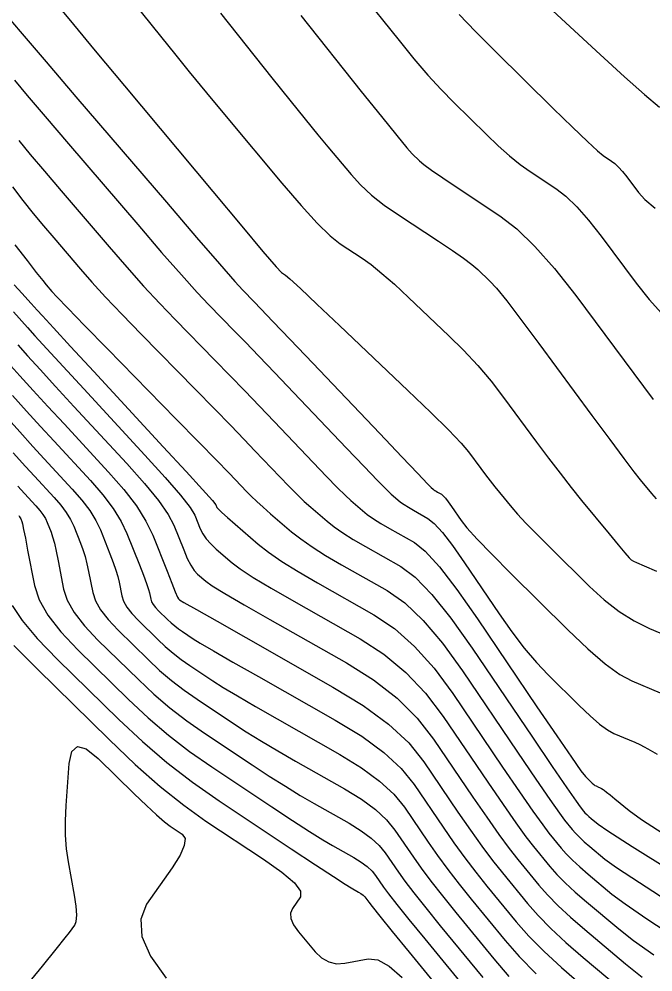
# Model space of a CAD drawing. Extents: x 2082232 to 2083549, y 592624 to 593832.
# Drawn here: x 2082638.95 to 2082662.97, y 593695.87 to 593731.97 of the extents above; entities that cross this region are included whole.
import ezdxf

# ---------------------------------------------------------------- set-up
doc = ezdxf.new("R2010")
doc.units = 0
doc.layers.add('DT_X_Contour_Major', color=7, linetype='Continuous')
doc.layers.add('DT_X_Contour_Minor', color=7, linetype='Continuous')

msp = doc.modelspace()

# ---------------------------------------------------------------- linework, layer by layer
at = {"layer": 'DT_X_Contour_Major'}
for points in [[(2082646.589, 593732.192), (2082648.538, 593729.751), (2082649.219, 593728.9), (2082649.799, 593728.181), (2082650.278, 593727.591), (2082650.657, 593727.132), (2082651.533, 593726.083), (2082651.892, 593725.692), (2082652.311, 593725.306), (2082652.79, 593724.926), (2082653.331, 593724.551), (2082654.852, 593723.558), (2082655.372, 593723.212), (2082655.794, 593722.918), (2082656.115, 593722.676), (2082656.338, 593722.486), (2082656.798, 593722.049), (2082657.044, 593721.778), (2082657.434, 593721.293), (2082657.97, 593720.594), (2082658.651, 593719.681), (2082660.66, 593716.96), (2082661.34, 593716.042), (2082661.871, 593715.331), (2082662.255, 593714.824), (2082662.492, 593714.524), (2082662.925, 593713.996), (2082663.1, 593713.803)], [(2082638.943, 593727.379), (2082639.38, 593726.846), (2082639.915, 593726.208), (2082640.547, 593725.465), (2082642.365, 593723.342), (2082643.032, 593722.573), (2082643.671, 593721.859), (2082644.282, 593721.199), (2082644.864, 593720.592), (2082646.378, 593719.048), (2082646.944, 593718.469), (2082647.507, 593717.889), (2082648.066, 593717.308), (2082648.622, 593716.726), (2082650.099, 593715.173), (2082650.604, 593714.646), (2082651.011, 593714.23), (2082651.321, 593713.924), (2082651.532, 593713.729), (2082651.964, 593713.356), (2082652.15, 593713.209), (2082652.384, 593713.046), (2082652.665, 593712.869), (2082652.994, 593712.677), (2082653.933, 593712.144), (2082654.347, 593711.814), (2082654.884, 593711.221), (2082655.544, 593710.365), (2082656.327, 593709.248), (2082658.58, 593705.918), (2082659.328, 593704.817), (2082659.883, 593704.01), (2082660.245, 593703.497), (2082660.413, 593703.279), (2082660.603, 593703.091), (2082660.67, 593703.027), (2082660.728, 593702.977), (2082660.777, 593702.942), (2082660.817, 593702.92), (2082660.912, 593702.88), (2082660.946, 593702.865), (2082660.976, 593702.851), (2082661.003, 593702.838), (2082661.026, 593702.825), (2082661.083, 593702.792), (2082661.127, 593702.761), (2082661.216, 593702.69), (2082661.35, 593702.581), (2082661.529, 593702.433), (2082662.067, 593701.986), (2082662.536, 593701.656), (2082663.541, 593701)], [(2082638.901, 593719.628), (2082639.271, 593719.219), (2082639.749, 593718.694), (2082640.336, 593718.054), (2082641.033, 593717.299), (2082643.036, 593715.131), (2082643.71, 593714.375), (2082644.233, 593713.735), (2082644.602, 593713.21), (2082644.818, 593712.8), (2082645.193, 593711.86), (2082645.33, 593711.538), (2082645.462, 593711.279), (2082645.589, 593711.083), (2082645.711, 593710.949), (2082646.029, 593710.675), (2082646.27, 593710.508), (2082646.754, 593710.212), (2082647.481, 593709.786), (2082648.451, 593709.232), (2082651.363, 593707.582), (2082652.389, 593706.937), (2082653.28, 593706.241), (2082654.038, 593705.494), (2082654.663, 593704.696), (2082656.15, 593702.498), (2082656.675, 593701.732), (2082657.134, 593701.081), (2082657.528, 593700.547), (2082657.857, 593700.129), (2082658.646, 593699.168), (2082658.977, 593698.792), (2082659.379, 593698.385), (2082659.851, 593697.946), (2082660.395, 593697.477), (2082661.938, 593696.183), (2082662.564, 593695.682)], [(2082638.907, 593714.272), (2082639.159, 593713.995), (2082639.589, 593713.53), (2082639.737, 593713.36), (2082639.858, 593713.199), (2082639.953, 593713.047), (2082640.022, 593712.904), (2082640.169, 593712.533), (2082640.227, 593712.361), (2082640.291, 593712.123), (2082640.36, 593711.82), (2082640.434, 593711.451), (2082640.64, 593710.379), (2082640.78, 593709.957), (2082641.043, 593709.495), (2082641.431, 593708.993), (2082641.943, 593708.45), (2082643.474, 593706.949), (2082644.06, 593706.401), (2082644.673, 593705.88), (2082645.312, 593705.388), (2082645.976, 593704.924), (2082647.782, 593703.724), (2082648.437, 593703.296), (2082649.047, 593702.909), (2082649.612, 593702.563), (2082650.133, 593702.26), (2082651.461, 593701.508), (2082651.92, 593701.226), (2082652.302, 593700.946), (2082652.605, 593700.667), (2082652.832, 593700.389), (2082653.331, 593699.651), (2082653.571, 593699.317), (2082653.914, 593698.868), (2082654.362, 593698.305), (2082654.913, 593697.627), (2082656.523, 593695.666)]]:
    msp.add_lwpolyline(points, dxfattribs=at)
at = {"layer": 'DT_X_Contour_Minor'}
for points in [[(2082657.382, 593733.946), (2082660.976, 593730.626), (2082661.901, 593729.78), (2082662.649, 593729.115), (2082663.219, 593728.632)], [(2082651.826, 593733.074), (2082653.355, 593731.159), (2082653.914, 593730.473), (2082654.446, 593729.853), (2082654.951, 593729.299), (2082655.427, 593728.811), (2082656.661, 593727.595), (2082657.112, 593727.166), (2082657.538, 593726.79), (2082657.94, 593726.469), (2082658.317, 593726.201), (2082659.292, 593725.558), (2082659.674, 593725.264), (2082660.088, 593724.864), (2082660.535, 593724.358), (2082661.015, 593723.745), (2082662.338, 593721.972), (2082662.826, 593721.353), (2082663.299, 593720.827)], [(2082643.214, 593732.699), (2082644.364, 593731.259), (2082644.84, 593730.668), (2082645.405, 593729.976), (2082646.061, 593729.181), (2082646.806, 593728.286), (2082648.913, 593725.761), (2082649.643, 593724.907), (2082650.254, 593724.239), (2082650.745, 593723.756), (2082651.117, 593723.46), (2082651.949, 593722.917), (2082652.294, 593722.671), (2082652.703, 593722.34), (2082653.178, 593721.925), (2082653.717, 593721.425), (2082655.242, 593719.978), (2082655.8, 593719.425), (2082656.332, 593718.85), (2082656.838, 593718.252), (2082657.316, 593717.632), (2082658.558, 593715.951), (2082659.015, 593715.339), (2082659.452, 593714.767), (2082659.871, 593714.233), (2082660.271, 593713.738), (2082661.313, 593712.47), (2082661.658, 593712.051), (2082661.913, 593711.747), (2082662.078, 593711.558), (2082662.153, 593711.482), (2082662.233, 593711.434), (2082662.35, 593711.38), (2082662.64, 593711.255), (2082663.103, 593711.059)], [(2082640.461, 593732.436), (2082641.012, 593731.771), (2082641.844, 593730.772), (2082642.955, 593729.439), (2082646.293, 593725.439), (2082647.395, 593724.122), (2082648.197, 593723.171), (2082648.7, 593722.587), (2082648.904, 593722.369), (2082649.047, 593722.275), (2082649.216, 593722.129), (2082649.613, 593721.762), (2082650.24, 593721.173), (2082651.096, 593720.363), (2082653.685, 593717.908), (2082654.557, 593717.072), (2082655.23, 593716.406), (2082655.705, 593715.91), (2082655.982, 593715.584), (2082656.457, 593714.942), (2082656.634, 593714.704), (2082656.811, 593714.474), (2082656.986, 593714.252), (2082657.16, 593714.037), (2082657.623, 593713.473), (2082657.845, 593713.219), (2082658.162, 593712.88), (2082658.574, 593712.457), (2082659.083, 593711.949), (2082660.565, 593710.482), (2082661.125, 593709.97), (2082661.692, 593709.534), (2082662.267, 593709.174), (2082662.849, 593708.891), (2082664.411, 593708.235)], [(2082638.631, 593731.935), (2082639.152, 593731.321), (2082639.979, 593730.353), (2082641.111, 593729.03), (2082644.536, 593725.031), (2082645.681, 593723.698), (2082646.544, 593722.699), (2082647.126, 593722.033), (2082647.428, 593721.702), (2082647.857, 593721.264), (2082648.117, 593720.996), (2082648.575, 593720.518), (2082649.23, 593719.831), (2082650.083, 593718.936), (2082652.621, 593716.268), (2082653.457, 593715.391), (2082654.061, 593714.757), (2082654.435, 593714.368), (2082654.576, 593714.223), (2082654.646, 593714.164), (2082654.676, 593714.14), (2082654.713, 593714.114), (2082654.758, 593714.085), (2082654.811, 593714.055), (2082654.961, 593713.969), (2082655.027, 593713.916), (2082655.114, 593713.821), (2082655.219, 593713.684), (2082655.345, 593713.505), (2082655.706, 593712.972), (2082655.925, 593712.697), (2082656.313, 593712.272), (2082656.869, 593711.697), (2082657.594, 593710.972), (2082659.75, 593708.838), (2082660.507, 593708.117), (2082661.164, 593707.553), (2082661.718, 593707.148), (2082662.172, 593706.9), (2082663.245, 593706.45)], [(2082649.626, 593732.109), (2082651.922, 593729.233), (2082652.689, 593728.276), (2082653.266, 593727.564), (2082653.653, 593727.095), (2082653.852, 593726.871), (2082654.128, 593726.599), (2082654.295, 593726.459), (2082654.588, 593726.245), (2082655.007, 593725.956), (2082655.553, 593725.591), (2082657.177, 593724.52), (2082657.813, 593724.03), (2082658.504, 593723.363), (2082659.249, 593722.519), (2082660.048, 593721.499), (2082662.253, 593718.544), (2082662.988, 593717.566)], [(2082655.627, 593732.143), (2082656.248, 593731.503), (2082657.003, 593730.75), (2082659.194, 593728.591), (2082659.929, 593727.872), (2082660.488, 593727.336), (2082660.872, 593726.982), (2082661.082, 593726.81), (2082661.407, 593726.596), (2082661.534, 593726.498), (2082661.672, 593726.364), (2082661.821, 593726.196), (2082661.981, 593725.991), (2082662.423, 593725.4), (2082662.664, 593725.141), (2082663.057, 593724.806)], [(2082638.787, 593729.657), (2082639.266, 593729.084), (2082639.947, 593728.28), (2082640.829, 593727.247), (2082643.451, 593724.186), (2082644.357, 593723.136), (2082645.108, 593722.279), (2082645.704, 593721.616), (2082646.146, 593721.147), (2082647.118, 593720.156), (2082647.531, 593719.732), (2082648.041, 593719.203), (2082648.648, 593718.569), (2082649.352, 593717.831), (2082651.36, 593715.721), (2082652.031, 593715.019), (2082652.536, 593714.494), (2082652.878, 593714.146), (2082653.054, 593713.976), (2082653.305, 593713.76), (2082653.413, 593713.674), (2082653.548, 593713.58), (2082653.712, 593713.477), (2082653.902, 593713.366), (2082654.447, 593713.057), (2082654.687, 593712.865), (2082654.999, 593712.521), (2082655.382, 593712.025), (2082655.836, 593711.377), (2082657.143, 593709.445), (2082657.627, 593708.757), (2082658.098, 593708.141), (2082658.557, 593707.597), (2082659.003, 593707.125), (2082660.176, 593705.964), (2082660.589, 593705.572), (2082660.946, 593705.265), (2082661.248, 593705.045), (2082661.494, 593704.91), (2082662.078, 593704.665), (2082662.286, 593704.575), (2082662.473, 593704.489), (2082662.637, 593704.407), (2082662.78, 593704.329), (2082663.132, 593704.126)], [(2082638.7, 593725.612), (2082639.1, 593725.101), (2082639.494, 593724.608), (2082639.883, 593724.135), (2082640.266, 593723.682), (2082641.279, 593722.498), (2082641.708, 593722.011), (2082642.235, 593721.439), (2082642.86, 593720.781), (2082643.582, 593720.038), (2082645.639, 593717.94), (2082646.358, 593717.206), (2082646.973, 593716.574), (2082647.484, 593716.046), (2082647.891, 593715.621), (2082648.838, 593714.626), (2082649.178, 593714.274), (2082649.486, 593713.967), (2082649.763, 593713.703), (2082650.009, 593713.482), (2082650.624, 593712.952), (2082650.888, 593712.743), (2082651.22, 593712.512), (2082651.619, 593712.261), (2082652.085, 593711.988), (2082653.419, 593711.232), (2082653.964, 593710.826), (2082654.597, 593710.176), (2082655.318, 593709.28), (2082656.127, 593708.141), (2082658.404, 593704.775), (2082659.158, 593703.663), (2082659.71, 593702.852), (2082660.061, 593702.341), (2082660.211, 593702.13), (2082660.344, 593701.969), (2082660.399, 593701.906), (2082660.467, 593701.838), (2082660.546, 593701.764), (2082660.637, 593701.686), (2082660.896, 593701.468), (2082661.267, 593701.218), (2082662.188, 593700.628), (2082663.658, 593699.699)], [(2082638.795, 593723.418), (2082639.256, 593722.822), (2082639.608, 593722.37), (2082639.851, 593722.063), (2082639.984, 593721.899), (2082640.194, 593721.654), (2082640.384, 593721.449), (2082640.799, 593721.019), (2082641.438, 593720.364), (2082642.3, 593719.483), (2082644.899, 593716.832), (2082645.771, 593715.942), (2082646.439, 593715.259), (2082646.902, 593714.784), (2082647.161, 593714.516), (2082647.578, 593714.078), (2082647.752, 593713.902), (2082647.961, 593713.703), (2082648.206, 593713.481), (2082648.487, 593713.235), (2082649.283, 593712.548), (2082649.625, 593712.277), (2082650.055, 593711.979), (2082650.572, 593711.652), (2082651.177, 593711.299), (2082652.905, 593710.319), (2082653.57, 593709.854), (2082654.267, 593709.192), (2082654.998, 593708.334), (2082655.761, 593707.279), (2082657.841, 593704.206), (2082658.537, 593703.181), (2082659.066, 593702.409), (2082659.428, 593701.893), (2082659.623, 593701.63), (2082659.919, 593701.269), (2082660.044, 593701.128), (2082660.195, 593700.975), (2082660.372, 593700.81), (2082660.576, 593700.633), (2082661.156, 593700.147), (2082661.592, 593699.834), (2082662.463, 593699.259), (2082663.771, 593698.423)], [(2082638.769, 593721.899), (2082639.07, 593721.574), (2082639.284, 593721.341), (2082639.412, 593721.2), (2082639.638, 593720.946), (2082639.836, 593720.73), (2082640.259, 593720.27), (2082640.908, 593719.567), (2082641.782, 593718.62), (2082644.414, 593715.771), (2082645.28, 593714.832), (2082645.902, 593714.151), (2082646.281, 593713.729), (2082646.416, 593713.566), (2082646.452, 593713.475), (2082646.505, 593713.41), (2082646.637, 593713.282), (2082646.848, 593713.091), (2082647.138, 593712.838), (2082648.017, 593712.081), (2082648.405, 593711.776), (2082648.909, 593711.429), (2082649.53, 593711.04), (2082650.268, 593710.61), (2082652.391, 593709.407), (2082653.176, 593708.882), (2082653.938, 593708.208), (2082654.678, 593707.387), (2082655.395, 593706.418), (2082657.277, 593703.637), (2082657.916, 593702.698), (2082658.422, 593701.967), (2082658.795, 593701.444), (2082659.034, 593701.13), (2082659.495, 593700.569), (2082659.688, 593700.349), (2082659.923, 593700.111), (2082660.199, 593699.855), (2082660.516, 593699.581), (2082661.417, 593698.826), (2082661.916, 593698.45), (2082662.738, 593697.89), (2082663.883, 593697.146)], [(2082638.737, 593720.883), (2082639.27, 593720.287), (2082639.553, 593719.974), (2082640.004, 593719.482), (2082640.622, 593718.81), (2082641.408, 593717.959), (2082643.725, 593715.451), (2082644.495, 593714.604), (2082645.067, 593713.943), (2082645.441, 593713.47), (2082645.617, 593713.183), (2082645.822, 593712.667), (2082645.918, 593712.474), (2082646.05, 593712.281), (2082646.219, 593712.087), (2082646.425, 593711.894), (2082647.023, 593711.378), (2082647.337, 593711.142), (2082647.831, 593710.82), (2082648.506, 593710.413), (2082649.36, 593709.921), (2082651.877, 593708.494), (2082652.782, 593707.909), (2082653.609, 593707.225), (2082654.358, 593706.441), (2082655.029, 593705.557), (2082656.713, 593703.067), (2082657.295, 593702.215), (2082657.778, 593701.524), (2082658.161, 593700.996), (2082658.445, 593700.629), (2082659.07, 593699.868), (2082659.332, 593699.571), (2082659.651, 593699.248), (2082660.025, 593698.901), (2082660.455, 593698.529), (2082661.677, 593697.504), (2082662.24, 593697.066), (2082663.013, 593696.521)], [(2082638.533, 593718.969), (2082638.988, 593718.463), (2082639.494, 593717.906), (2082640.05, 593717.297), (2082640.658, 593716.638), (2082642.346, 593714.811), (2082642.926, 593714.147), (2082643.398, 593713.527), (2082643.763, 593712.95), (2082644.02, 593712.417), (2082644.563, 593711.052), (2082644.743, 593710.603), (2082644.875, 593710.278), (2082644.96, 593710.079), (2082644.998, 593710.004), (2082645.035, 593709.972), (2082645.202, 593709.874), (2082645.676, 593709.603), (2082646.456, 593709.159), (2082647.543, 593708.543), (2082650.849, 593706.669), (2082651.995, 593705.965), (2082652.951, 593705.258), (2082653.718, 593704.548), (2082654.296, 593703.834), (2082655.586, 593701.928), (2082656.054, 593701.249), (2082656.49, 593700.639), (2082656.895, 593700.099), (2082657.268, 593699.628), (2082658.221, 593698.468), (2082658.621, 593698.013), (2082659.107, 593697.522), (2082659.678, 593696.992), (2082660.334, 593696.425), (2082662.198, 593694.861)], [(2082638.705, 593717.707), (2082639.239, 593717.118), (2082639.765, 593716.541), (2082640.283, 593715.977), (2082641.657, 593714.491), (2082642.13, 593713.947), (2082642.518, 593713.432), (2082642.822, 593712.945), (2082643.041, 593712.487), (2082643.512, 593711.301), (2082643.669, 593710.901), (2082643.786, 593710.59), (2082643.863, 593710.367), (2082643.901, 593710.232), (2082643.947, 593709.992), (2082643.978, 593709.897), (2082644.037, 593709.793), (2082644.124, 593709.681), (2082644.239, 593709.559), (2082644.583, 593709.222), (2082644.714, 593709.099), (2082644.852, 593708.982), (2082644.995, 593708.872), (2082645.144, 593708.768), (2082645.549, 593708.499), (2082645.818, 593708.333), (2082646.322, 593708.039), (2082647.059, 593707.615), (2082648.031, 593707.063), (2082650.934, 593705.418), (2082651.938, 593704.802), (2082652.772, 593704.19), (2082653.436, 593703.58), (2082653.93, 593702.973), (2082655.022, 593701.359), (2082655.433, 593700.766), (2082655.846, 593700.196), (2082656.261, 593699.65), (2082656.679, 593699.128), (2082657.796, 593697.767), (2082658.266, 593697.235), (2082658.835, 593696.658), (2082659.504, 593696.037), (2082660.273, 593695.372)], [(2082638.422, 593716.952), (2082638.983, 593716.33), (2082639.479, 593715.785), (2082639.909, 593715.317), (2082640.968, 593714.17), (2082641.332, 593713.752), (2082641.631, 593713.354), (2082641.866, 593712.979), (2082642.034, 593712.626), (2082642.398, 593711.712), (2082642.522, 593711.388), (2082642.621, 593711.101), (2082642.696, 593710.851), (2082642.745, 593710.638), (2082642.845, 593710.121), (2082642.912, 593709.917), (2082643.039, 593709.694), (2082643.227, 593709.451), (2082643.474, 593709.189), (2082644.213, 593708.464), (2082644.496, 593708.2), (2082644.792, 593707.948), (2082645.101, 593707.711), (2082645.421, 593707.486), (2082646.294, 593706.907), (2082646.691, 593706.654), (2082647.23, 593706.329), (2082647.91, 593705.931), (2082648.731, 593705.462), (2082651.109, 593704.114), (2082651.932, 593703.61), (2082652.615, 593703.108), (2082653.159, 593702.609), (2082653.564, 593702.112), (2082654.459, 593700.79), (2082654.812, 593700.283), (2082655.202, 593699.753), (2082655.628, 593699.202), (2082656.091, 593698.628), (2082657.372, 593697.067), (2082657.907, 593696.459), (2082658.55, 593695.805)], [(2082638.728, 593715.542), (2082639.193, 593715.028), (2082639.534, 593714.656), (2082640.278, 593713.85), (2082640.534, 593713.556), (2082640.745, 593713.277), (2082640.909, 593713.013), (2082641.028, 593712.765), (2082641.284, 593712.122), (2082641.375, 593711.874), (2082641.456, 593711.612), (2082641.528, 593711.336), (2082641.59, 593711.045), (2082641.743, 593710.25), (2082641.846, 593709.937), (2082642.041, 593709.595), (2082642.329, 593709.222), (2082642.708, 593708.82), (2082643.843, 593707.707), (2082644.278, 593707.3), (2082644.733, 593706.914), (2082645.206, 593706.549), (2082645.699, 593706.205), (2082647.038, 593705.316), (2082647.564, 593704.975), (2082648.138, 593704.619), (2082648.761, 593704.247), (2082649.432, 593703.861), (2082651.285, 593702.811), (2082651.926, 593702.418), (2082652.458, 593702.027), (2082652.882, 593701.638), (2082653.198, 593701.251), (2082653.895, 593700.22), (2082654.191, 593699.8), (2082654.558, 593699.311), (2082654.995, 593698.753), (2082655.502, 593698.127), (2082656.947, 593696.367), (2082657.519, 593695.707)], [(2082638.939, 593713.165), (2082638.972, 593713.122), (2082638.997, 593713.081), (2082639.015, 593713.043), (2082639.055, 593712.943), (2082639.08, 593712.848), (2082639.126, 593712.635), (2082639.192, 593712.305), (2082639.279, 593711.857), (2082639.538, 593710.509), (2082639.714, 593709.977), (2082640.045, 593709.396), (2082640.533, 593708.763), (2082641.178, 593708.08), (2082643.104, 593706.192), (2082643.843, 593705.501), (2082644.614, 593704.846), (2082645.417, 593704.227), (2082646.253, 593703.643), (2082648.526, 593702.133), (2082649.31, 593701.616), (2082649.955, 593701.199), (2082650.463, 593700.88), (2082650.833, 593700.659), (2082651.636, 593700.204), (2082651.914, 593700.034), (2082652.145, 593699.865), (2082652.329, 593699.696), (2082652.465, 593699.528), (2082652.767, 593699.082), (2082652.95, 593698.834), (2082653.27, 593698.425), (2082653.728, 593697.856), (2082654.324, 593697.126), (2082656.098, 593694.966)], [(2082638.694, 593709.755), (2082639.068, 593709.189), (2082639.641, 593708.507), (2082640.412, 593707.711), (2082642.734, 593705.434), (2082643.625, 593704.602), (2082644.554, 593703.812), (2082645.523, 593703.066), (2082646.531, 593702.362), (2082649.27, 593700.542), (2082650.183, 593699.937), (2082650.864, 593699.489), (2082651.314, 593699.196), (2082651.534, 593699.059), (2082651.812, 593698.901), (2082651.908, 593698.842), (2082651.988, 593698.783), (2082652.052, 593698.725), (2082652.099, 593698.667), (2082652.204, 593698.512), (2082652.329, 593698.351), (2082652.626, 593697.983), (2082653.095, 593697.408), (2082653.736, 593696.626), (2082655.674, 593694.266)], [(2082638.751, 593708.236), (2082639.647, 593707.341), (2082642.365, 593704.677), (2082643.358, 593703.734), (2082644.302, 593702.906), (2082645.195, 593702.192), (2082646.037, 593701.592), (2082648.217, 593700.145), (2082648.917, 593699.649), (2082649.385, 593699.247), (2082649.619, 593698.94), (2082649.619, 593698.726), (2082649.309, 593698.283), (2082649.237, 593698.103), (2082649.252, 593697.894), (2082649.355, 593697.656), (2082649.546, 593697.39), (2082650.172, 593696.642), (2082650.418, 593696.404), (2082650.689, 593696.252), (2082650.984, 593696.185), (2082651.302, 593696.204), (2082652.185, 593696.369), (2082652.549, 593696.332), (2082652.979, 593696.098), (2082653.477, 593695.666)], [(2082639.151, 593695.244), (2082639.843, 593696.099), (2082640.36, 593696.738), (2082640.7, 593697.163), (2082640.864, 593697.372), (2082641.067, 593697.642), (2082641.123, 593697.79), (2082641.139, 593698.03), (2082641.114, 593698.363), (2082641.049, 593698.789), (2082640.821, 593700.048), (2082640.752, 593700.535), (2082640.715, 593701.053), (2082640.709, 593701.602), (2082640.736, 593702.182), (2082640.849, 593703.769), (2082640.95, 593704.227), (2082641.167, 593704.412), (2082641.502, 593704.323), (2082641.953, 593703.96), (2082643.311, 593702.628), (2082643.779, 593702.177), (2082644.162, 593701.822), (2082644.461, 593701.563), (2082644.676, 593701.4), (2082645.138, 593701.093), (2082645.244, 593700.927), (2082645.216, 593700.661), (2082645.053, 593700.293), (2082644.757, 593699.824), (2082643.788, 593698.438), (2082643.562, 593697.873), (2082643.61, 593697.22), (2082643.932, 593696.477), (2082644.529, 593695.644)]]:
    msp.add_lwpolyline(points, dxfattribs=at)

doc.saveas('drawing.dxf')
